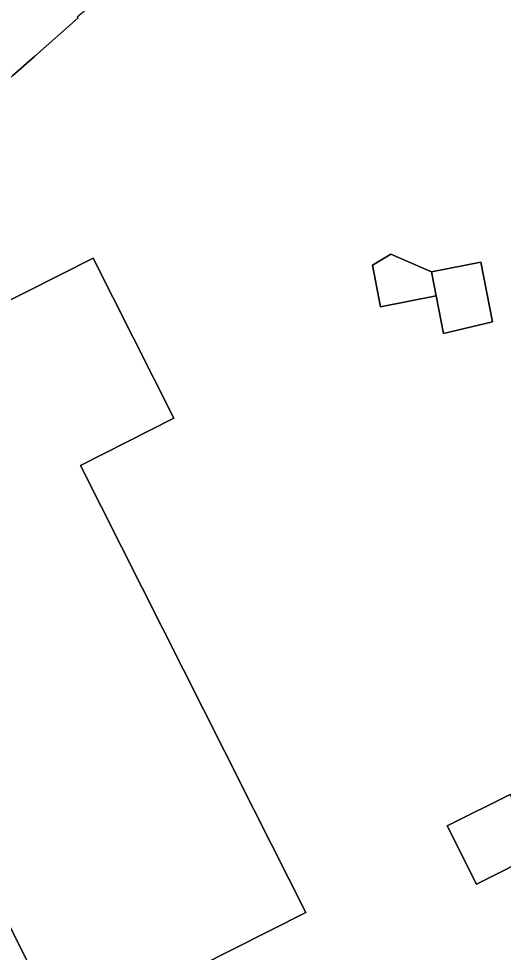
# Model space of a CAD drawing. Extents: x 157320 to 158835, y 386650 to 388491.
# Drawn here: x 157689.7 to 157716.3, y 387742.2 to 387793.4 of the extents above; entities that cross this region are included whole.
import ezdxf

# ---------------------------------------------------------------- set-up
doc = ezdxf.new("R2010")
doc.units = 0
doc.layers.add('IMGEO_Erf', color=7, linetype='Continuous')
doc.layers.add('IMGEO_Pand', color=7, linetype='Continuous')

msp = doc.modelspace()

# ---------------------------------------------------------------- linework, layer by layer
at = {"layer": 'IMGEO_Erf'}
for points in [[(157692.956, 387793.398), (157690.569, 387791.294), (157689.376, 387790.242)], [(157675.425, 387770.978), (157693.788, 387780.236), (157698.207, 387771.473), (157693.083, 387768.889), (157700.979, 387753.233), (157702.609, 387750), (157705.432, 387744.401), (157697.511, 387740.392), (157701.981, 387731.559), (157709.692, 387735.507), (157714.151, 387737.79), (157716.357, 387733.432), (157718.606, 387728.966), (157723.663, 387731.515), (157721.347, 387735.947), (157716.862, 387744.885)], [(157689.61, 387733.956), (157689.903, 387733.37), (157693.479, 387735.166), (157687.737, 387746.556)]]:
    msp.add_lwpolyline(points, dxfattribs=at)
for points in [[(157712.579, 387778.172), (157709.53, 387777.582), (157709.092, 387779.849), (157710.1, 387780.463), (157712.324, 387779.489), (157715.032, 387780.013), (157715.664, 387776.746), (157712.977, 387776.112)], [(157713.19, 387749.139), (157716.636, 387750.869), (157718.238, 387747.675), (157714.793, 387745.946)]]:
    msp.add_lwpolyline(points, close=True, dxfattribs=at)
at = {"layer": 'IMGEO_Pand'}
for points in [[(157690.107, 387800.075), (157686.484, 387796.899), (157684.678, 387798.947), (157681.659, 387802.369), (157680.084, 387800.998), (157679.408, 387801.765), (157676.7, 387799.403), (157683.12, 387792.094), (157685.756, 387789.067), (157686.749, 387787.927), (157689.376, 387790.242), (157690.569, 387791.294), (157692.956, 387793.398), (157692.906, 387793.455), (157693.226, 387793.737), (157693.333, 387793.762)], [(157712.324, 387779.489), (157710.1, 387780.463), (157709.092, 387779.849), (157709.53, 387777.582), (157712.579, 387778.172)], [(157712.324, 387779.489), (157712.579, 387778.172), (157712.977, 387776.112), (157715.664, 387776.746), (157715.032, 387780.013)], [(157713.19, 387749.139), (157714.793, 387745.946), (157718.238, 387747.675), (157716.636, 387750.869)]]:
    msp.add_lwpolyline(points, close=True, dxfattribs=at)
for points in [[(157697.511, 387740.392), (157705.432, 387744.401), (157702.609, 387750), (157700.979, 387753.233), (157693.083, 387768.889), (157698.207, 387771.473), (157693.788, 387780.236), (157675.425, 387770.978)], [(157687.737, 387746.556), (157693.479, 387735.166)]]:
    msp.add_lwpolyline(points, dxfattribs=at)

doc.saveas('drawing.dxf')
